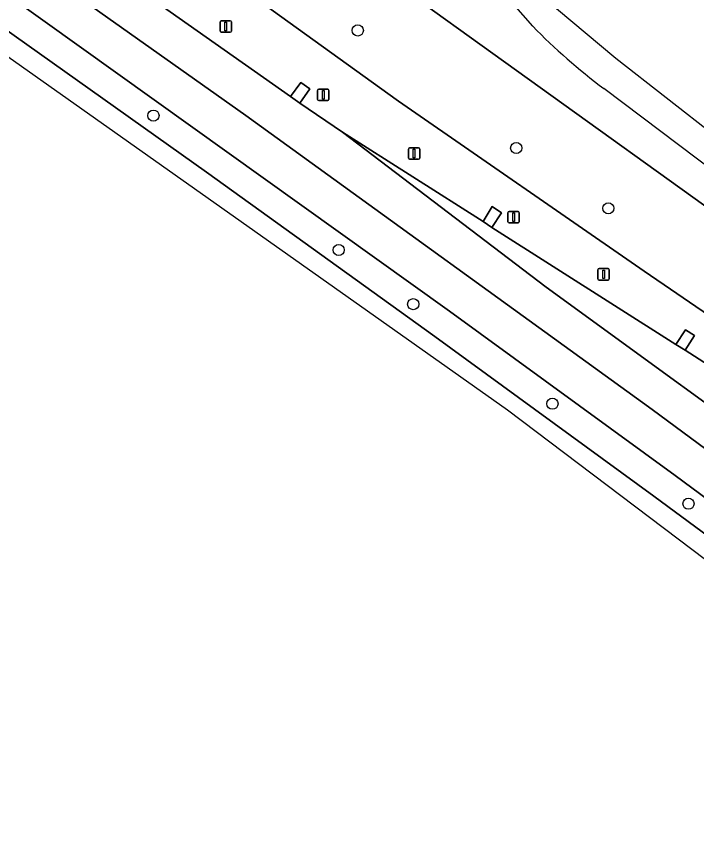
# Model space of a CAD drawing. Extents: x 158352 to 159489, y 383828 to 384603.
# Drawn here: x 158438.7 to 158498.2, y 384098.8 to 384171.4 of the extents above; entities that cross this region are included whole.
import ezdxf

# ---------------------------------------------------------------- set-up
doc = ezdxf.new("R2010")
doc.units = 0
for name, color, linetype in [('IMGEO_Berm_groen', 7, 'Continuous'), ('IMGEO_Boom', 7, 'Continuous'), ('IMGEO_Gemengd_bos', 7, 'Continuous'), ('IMGEO_Groenvoorziening', 7, 'Continuous'), ('IMGEO_Lichtmast', 7, 'Continuous'), ('IMGEO_Loofbos', 7, 'Continuous'), ('IMGEO_Rijbaan_lokaal_open', 7, 'Continuous'), ('IMGEO_Rijbaan_regionaal_gesloten', 7, 'Continuous')]:
    doc.layers.add(name, color=color, linetype=linetype)

msp = doc.modelspace()

# ---------------------------------------------------------------- linework, layer by layer
at = {"layer": 'IMGEO_Berm_groen'}
for points in [[(158569.551, 384092.634), (158516.448, 384133.536), (158493.656, 384149.126), (158472.149, 384164), (158386.675, 384225.586)], [(158447.145, 384175.407), (158462.713, 384164.405), (158463.598, 384165.634), (158464.384, 384165.1), (158463.507, 384163.828), (158467.25, 384161.297), (158479.56, 384153.475), (158480.364, 384154.779), (158481.162, 384154.239), (158480.34, 384152.939), (158496.443, 384142.685), (158497.278, 384143.984), (158498.069, 384143.488), (158497.243, 384142.198), (158506.138, 384136.47)]]:
    msp.add_lwpolyline(points, dxfattribs=at)
msp.add_lwpolyline([(158437.849, 384173.424), (158394.274, 384204.277), (158371.091, 384220.571), (158369.065, 384218.72), (158371.457, 384217.166), (158414.772, 384186.646), (158455.358, 384157.797), (158475.33, 384143.387), (158494.5, 384129.4), (158515.11, 384114.182), (158555.254, 384084.167), (158573.109, 384070.633), (158575.283, 384072.224), (158538.297, 384100.066), (158516.367, 384116.407), (158496.38, 384131.21), (158476.629, 384145.611)], close=True, dxfattribs=at)
at = {"layer": 'IMGEO_Boom'}
for centre in [(158468.59, 384170.204), (158450.704, 384162.745), (158482.461, 384159.905), (158490.521, 384154.624), (158466.922, 384150.974), (158473.441, 384146.225), (158485.631, 384137.502), (158497.542, 384128.742)]:
    msp.add_circle(centre, 0.489, dxfattribs=at)
at = {"layer": 'IMGEO_Gemengd_bos'}
for points in [[(158483.904, 384170.579), (158477.757, 384177.625), (158462.023, 384196.603), (158449.195, 384194.473), (158382.576, 384240.687), (158378.48, 384236.987)], [(158383.313, 384238.719), (158386.656, 384237.654), (158444.59, 384195.575), (158469.115, 384176.319), (158500, 384154.097), (158590.955, 384087.078), (158592.322, 384085.844)], [(158591.273, 384076.65), (158589.868, 384075.295), (158591.156, 384076.214), (158598.006, 384080.678), (158600.986, 384082.612), (158514.879, 384146.447), (158500, 384157.67), (158490.134, 384165.112)]]:
    msp.add_lwpolyline(points, dxfattribs=at)
msp.add_arc((158523.548, 384209.473), 55.538, 224.45267, 233.0116, dxfattribs=at)
at = {"layer": 'IMGEO_Groenvoorziening'}
for points in [[(158386.675, 384225.586), (158472.149, 384164), (158493.656, 384149.126), (158516.448, 384133.536), (158569.551, 384092.634), (158582.058, 384083.676), (158582.93, 384081.784), (158582.389, 384080.998), (158584.779, 384079.176), (158589.868, 384075.295), (158591.273, 384076.65)], [(158592.322, 384085.844), (158590.955, 384087.078), (158500, 384154.097), (158469.115, 384176.319), (158444.59, 384195.575)]]:
    msp.add_lwpolyline(points, dxfattribs=at)
at = {"layer": 'IMGEO_Lichtmast'}
for p, q in [((158456.641, 384171.05), (158457.431, 384171.05)), ((158457.431, 384171.05), (158456.641, 384171.05)), ((158456.541, 384170.15), (158456.541, 384170.95)), ((158456.541, 384170.95), (158456.541, 384170.15)), ((158457.531, 384170.95), (158457.531, 384170.15)), ((158457.531, 384170.15), (158457.531, 384170.95)), ((158457.431, 384170.05), (158456.641, 384170.05)), ((158456.641, 384170.05), (158457.431, 384170.05)), ((158465.077, 384164.155), (158465.077, 384164.955)), ((158465.077, 384164.955), (158465.077, 384164.155)), ((158465.177, 384165.055), (158465.967, 384165.055)), ((158465.967, 384165.055), (158465.177, 384165.055)), ((158466.067, 384164.955), (158466.067, 384164.155)), ((158466.067, 384164.155), (158466.067, 384164.955)), ((158465.967, 384164.055), (158465.177, 384164.055)), ((158465.177, 384164.055), (158465.967, 384164.055)), ((158473.026, 384159.018), (158473.026, 384159.818)), ((158473.026, 384159.818), (158473.026, 384159.018)), ((158473.126, 384159.918), (158473.916, 384159.918)), ((158473.916, 384159.918), (158473.126, 384159.918)), ((158474.016, 384159.818), (158474.016, 384159.018)), ((158474.016, 384159.018), (158474.016, 384159.818)), ((158473.916, 384158.918), (158473.126, 384158.918)), ((158473.126, 384158.918), (158473.916, 384158.918)), ((158481.831, 384154.34), (158482.621, 384154.34)), ((158482.621, 384154.34), (158481.831, 384154.34)), ((158481.731, 384153.44), (158481.731, 384154.24)), ((158481.731, 384154.24), (158481.731, 384153.44)), ((158482.721, 384154.24), (158482.721, 384153.44)), ((158482.721, 384153.44), (158482.721, 384154.24)), ((158482.621, 384153.34), (158481.831, 384153.34)), ((158481.831, 384153.34), (158482.621, 384153.34)), ((158489.612, 384148.441), (158489.612, 384149.241)), ((158489.612, 384149.241), (158489.612, 384148.441)), ((158489.712, 384149.341), (158490.502, 384149.341)), ((158490.502, 384149.341), (158489.712, 384149.341)), ((158490.602, 384149.241), (158490.602, 384148.441)), ((158490.602, 384148.441), (158490.602, 384149.241)), ((158490.502, 384148.341), (158489.712, 384148.341)), ((158489.712, 384148.341), (158490.502, 384148.341))]:
    msp.add_line(p, q, dxfattribs=at)
for points in [[(158456.961, 384170.925), (158457.111, 384170.925), (158457.111, 384170.175), (158456.961, 384170.175), (158456.961, 384170.925)], [(158465.497, 384164.93), (158465.647, 384164.93), (158465.647, 384164.18), (158465.497, 384164.18), (158465.497, 384164.93)], [(158473.446, 384159.793), (158473.596, 384159.793), (158473.596, 384159.043), (158473.446, 384159.043), (158473.446, 384159.793)], [(158482.151, 384154.215), (158482.301, 384154.215), (158482.301, 384153.465), (158482.151, 384153.465), (158482.151, 384154.215)], [(158490.032, 384149.216), (158490.182, 384149.216), (158490.182, 384148.466), (158490.032, 384148.466), (158490.032, 384149.216)]]:
    msp.add_lwpolyline(points, dxfattribs=at)
for centre, start, end in [((158456.641, 384170.95), 90, 180), ((158456.641, 384170.95), 90, 180), ((158457.431, 384170.95), 0, 90), ((158457.431, 384170.95), 360, 90), ((158456.641, 384170.15), 180, 270), ((158456.641, 384170.15), 180, 270), ((158457.431, 384170.15), 270, 0), ((158457.431, 384170.15), 270, 0), ((158465.177, 384164.955), 90, 180), ((158465.177, 384164.955), 90, 180), ((158465.967, 384164.955), 0, 90), ((158465.967, 384164.955), 360, 90), ((158465.177, 384164.155), 180, 270), ((158465.177, 384164.155), 180, 270), ((158465.967, 384164.155), 270, 0), ((158465.967, 384164.155), 270, 0), ((158473.126, 384159.818), 90, 180), ((158473.126, 384159.818), 90, 180), ((158473.916, 384159.818), 0, 90), ((158473.916, 384159.818), 360, 90), ((158473.126, 384159.018), 180, 270), ((158473.126, 384159.018), 180, 270), ((158473.916, 384159.018), 270, 0), ((158473.916, 384159.018), 270, 0), ((158481.831, 384154.24), 90, 180), ((158481.831, 384154.24), 90, 180), ((158482.621, 384154.24), 0, 90), ((158482.621, 384154.24), 360, 90), ((158481.831, 384153.44), 180, 270), ((158481.831, 384153.44), 180, 270), ((158482.621, 384153.44), 270, 0), ((158482.621, 384153.44), 270, 0), ((158489.712, 384149.241), 90, 180), ((158489.712, 384149.241), 90, 180), ((158490.502, 384149.241), 0, 90), ((158490.502, 384149.241), 360, 90), ((158489.712, 384148.441), 180, 270), ((158489.712, 384148.441), 180, 270), ((158490.502, 384148.441), 270, 0), ((158490.502, 384148.441), 270, 0)]:
    msp.add_arc(centre, 0.1, start, end, dxfattribs=at)
at = {"layer": 'IMGEO_Loofbos'}
msp.add_lwpolyline([(158465.549, 384215.266), (158464.245, 384216.846), (158454.269, 384210.225), (158481.442, 384177.38), (158485.999, 384172.14), (158491.175, 384167.767), (158500, 384160.894), (158541.163, 384130.381), (158548.168, 384125.454), (158603.502, 384084.245), (158605.241, 384085.373), (158615.79, 384091.707), (158631.113, 384100.657), (158630.733, 384101.273), (158629.021, 384100.27), (158627.995, 384101.959), (158626.298, 384100.921), (158620.087, 384111.197)], dxfattribs=at)
at = {"layer": 'IMGEO_Rijbaan_lokaal_open'}
for points in [[(158463.507, 384163.828), (158464.384, 384165.1), (158463.598, 384165.634), (158462.713, 384164.405)], [(158480.34, 384152.939), (158481.162, 384154.239), (158480.364, 384154.779), (158479.56, 384153.475)], [(158496.443, 384142.685), (158497.243, 384142.198), (158498.069, 384143.488), (158497.278, 384143.984)]]:
    msp.add_lwpolyline(points, close=True, dxfattribs=at)
at = {"layer": 'IMGEO_Rijbaan_regionaal_gesloten'}
msp.add_lwpolyline([(158559.568, 384092.502), (158508.913, 384130.377), (158485.07, 384147.727), (158467.25, 384161.297), (158463.507, 384163.828), (158462.713, 384164.405), (158447.145, 384175.407), (158446.374, 384175.98), (158430.775, 384187.03), (158430.014, 384187.572), (158414.424, 384198.607), (158413.662, 384199.146), (158398.059, 384210.191), (158397.278, 384210.744), (158376.642, 384225.324), (158376.441, 384225.462), (158373.766, 384223.017), (158400.786, 384203.828), (158428.216, 384184.411), (158458.793, 384162.767), (158494.354, 384136.983), (158520.429, 384117.723), (158548.703, 384096.516)], dxfattribs=at)
for points in [[(158373.766, 384223.017), (158371.091, 384220.571), (158394.274, 384204.277), (158437.849, 384173.424), (158476.629, 384145.611), (158496.38, 384131.21), (158516.367, 384116.407), (158538.297, 384100.066), (158575.283, 384072.224), (158578.22, 384074.375), (158567.768, 384082.215), (158548.703, 384096.516), (158520.429, 384117.723), (158494.354, 384136.983), (158458.793, 384162.767), (158428.216, 384184.411), (158400.786, 384203.828)], [(158571.232, 384069.26), (158573.109, 384070.633), (158555.254, 384084.167), (158515.11, 384114.182), (158494.5, 384129.4), (158475.33, 384143.387), (158455.358, 384157.797), (158414.772, 384186.646), (158371.457, 384217.166), (158369.065, 384218.72), (158367.799, 384217.562), (158429.253, 384174.081), (158481.705, 384136.969)], [(158506.138, 384136.47), (158497.243, 384142.198), (158496.443, 384142.685), (158480.34, 384152.939), (158479.56, 384153.475), (158467.25, 384161.297), (158485.07, 384147.727), (158508.913, 384130.377), (158559.568, 384092.502), (158580.891, 384076.33), (158583.753, 384078.425), (158581.206, 384080.372), (158577.996, 384082.826), (158577.194, 384083.37), (158561.999, 384094.949), (158561.252, 384095.536), (158546.004, 384107.002), (158545.251, 384107.599), (158529.919, 384118.972), (158529.176, 384119.534), (158513.794, 384130.899), (158513.029, 384131.442)]]:
    msp.add_lwpolyline(points, close=True, dxfattribs=at)

doc.saveas('drawing.dxf')
